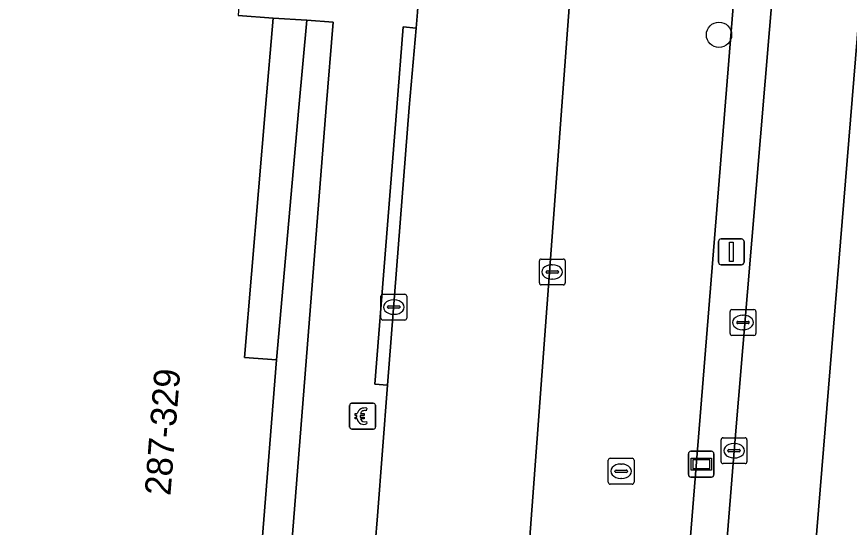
# Model space of a CAD drawing. Extents: x 160856 to 161310, y 384024 to 384878.
# Drawn here: x 161195.66 to 161227.91, y 384233.75 to 384253.51 of the extents above; entities that cross this region are included whole.
import ezdxf

# ---------------------------------------------------------------- set-up
doc = ezdxf.new("R2010")
doc.units = 0
for name, color, linetype in [('IMGEO_Berm_groen', 7, 'Continuous'), ('IMGEO_Betaalautomaat', 7, 'Continuous'), ('IMGEO_Boom', 7, 'Continuous'), ('IMGEO_Kolk', 7, 'Continuous'), ('IMGEO_Lichtmast', 7, 'Continuous'), ('IMGEO_Pand', 7, 'Continuous'), ('IMGEO_Pand_nummerreeks', 7, 'Continuous'), ('IMGEO_Parkeervlak_open', 7, 'Continuous'), ('IMGEO_Rijbaan_lokaal_gesloten', 7, 'Continuous'), ('IMGEO_Rijbaan_lokaal_open', 7, 'Continuous'), ('IMGEO_Rioolput', 7, 'Continuous'), ('IMGEO_Voetpad_open', 7, 'Continuous'), ('IMGEO_Wegwijzer', 7, 'Continuous')]:
    doc.layers.add(name, color=color, linetype=linetype)

msp = doc.modelspace()

# ---------------------------------------------------------------- linework, layer by layer
at = {"layer": 'IMGEO_Berm_groen'}
for points in [[(161229.529, 384268.467), (161229.449, 384267.686), (161229.325, 384266.219), (161224.3, 384204.981)], [(161219.187, 384267.539), (161224.271, 384267.23), (161224.48, 384267.204), (161221.069, 384224.897), (161220.682, 384220.094), (161216.321, 384165.759), (161215.782, 384159.058), (161212.885, 384159.261), (161212.995, 384161.563), (161210.036, 384161.719), (161209.719, 384161.736), (161209.242, 384156.268), (161209.155, 384155.272), (161209.068, 384154.275), (161209.373, 384154.297), (161209.267, 384152.43)], [(161218.789, 384177.498), (161220.294, 384196.951), (161221.806, 384216.321), (161223.443, 384236.712), (161224.98, 384255.032), (161225.162, 384257.276)]]:
    msp.add_lwpolyline(points, dxfattribs=at)
at = {"layer": 'IMGEO_Betaalautomaat'}
for p, q in [((161208.559, 384237.624), (161208.559, 384238.465)), ((161208.559, 384238.465), (161208.559, 384237.624)), ((161208.634, 384238.548), (161209.475, 384238.548)), ((161209.475, 384238.548), (161208.634, 384238.548)), ((161209.558, 384238.474), (161209.558, 384237.633)), ((161209.558, 384237.633), (161209.558, 384238.474)), ((161209.221, 384238.353), (161209.204, 384238.253)), ((161208.842, 384238.012), (161208.842, 384238.08)), ((161208.963, 384238.08), (161208.963, 384238.012)), ((161209.208, 384237.847), (161209.23, 384237.76)), ((161209.484, 384237.549), (161208.643, 384237.549)), ((161208.643, 384237.549), (161209.484, 384237.549))]:
    msp.add_line(p, q, dxfattribs=at)
for points in [[(161208.842, 384238.08), (161208.773, 384238.08), (161208.773, 384238.149), (161208.852, 384238.149)], [(161208.974, 384238.149), (161209.121, 384238.149), (161209.121, 384238.08), (161208.963, 384238.08)], [(161208.847, 384237.943), (161208.773, 384237.943), (161208.773, 384238.012), (161208.842, 384238.012)], [(161208.963, 384238.012), (161209.121, 384238.012), (161209.121, 384237.943), (161208.977, 384237.943)]]:
    msp.add_lwpolyline(points, dxfattribs=at)
for centre, radius, start, end in [((161208.637, 384238.471), 0.0779, 92.4484, 184.2845), ((161208.637, 384238.471), 0.0779, 92.4484, 184.2845), ((161209.481, 384238.471), 0.0779, 2.4484, 94.2845), ((161209.481, 384238.471), 0.0779, 2.4484, 94.2845), ((161209.135, 384238.073), 0.293, 73.014, 165.0139), ((161209.141, 384238.086), 0.179, 69.3236, 159.5683), ((161209.108, 384237.998), 0.267, 191.8096, 297.0389), ((161209.141, 384238.013), 0.179, 202.7625, 291.8693), ((161208.637, 384237.627), 0.0779, 182.4484, 274.2845), ((161208.637, 384237.627), 0.0779, 182.4484, 274.2845), ((161209.481, 384237.627), 0.0779, 272.4484, 4.2845), ((161209.481, 384237.627), 0.0779, 272.4484, 4.2845)]:
    msp.add_arc(centre, radius, start, end, dxfattribs=at)
at = {"layer": 'IMGEO_Boom'}
msp.add_circle((161222.859, 384252.81), 0.489, dxfattribs=at)
at = {"layer": 'IMGEO_Kolk'}
for p, q in [((161215.904, 384243.204), (161215.904, 384244.056)), ((161215.979, 384244.13), (161216.831, 384244.13)), ((161216.392, 384243.91), (161216.417, 384243.91)), ((161216.905, 384244.056), (161216.905, 384243.204)), ((161216.163, 384243.624), (161216.163, 384243.636)), ((161216.601, 384243.587), (161216.203, 384243.587)), ((161216.206, 384243.673), (161216.604, 384243.673)), ((161216.647, 384243.636), (161216.647, 384243.624)), ((161216.415, 384243.35), (161216.39, 384243.35)), ((161216.831, 384243.13), (161215.979, 384243.13)), ((161209.766, 384241.844), (161209.766, 384242.696)), ((161209.841, 384242.77), (161210.693, 384242.77)), ((161210.767, 384242.696), (161210.767, 384241.844)), ((161210.068, 384242.313), (161210.466, 384242.313)), ((161210.254, 384242.55), (161210.279, 384242.55)), ((161210.025, 384242.264), (161210.025, 384242.276)), ((161210.463, 384242.227), (161210.065, 384242.227)), ((161210.277, 384241.99), (161210.252, 384241.99)), ((161210.509, 384242.276), (161210.509, 384242.264)), ((161223.288, 384241.248), (161223.288, 384242.1)), ((161223.363, 384242.174), (161224.215, 384242.174)), ((161224.289, 384242.1), (161224.289, 384241.248)), ((161210.693, 384241.77), (161209.841, 384241.77)), ((161223.547, 384241.668), (161223.547, 384241.68)), ((161223.59, 384241.717), (161223.988, 384241.717)), ((161223.776, 384241.954), (161223.801, 384241.954)), ((161224.031, 384241.68), (161224.031, 384241.668)), ((161223.985, 384241.631), (161223.587, 384241.631)), ((161223.799, 384241.394), (161223.774, 384241.394)), ((161224.215, 384241.174), (161223.363, 384241.174)), ((161222.942, 384236.286), (161222.942, 384237.138)), ((161223.017, 384237.212), (161223.869, 384237.212)), ((161223.943, 384237.138), (161223.943, 384236.286)), ((161223.43, 384236.992), (161223.455, 384236.992)), ((161223.201, 384236.706), (161223.201, 384236.718)), ((161223.639, 384236.669), (161223.241, 384236.669)), ((161223.244, 384236.755), (161223.642, 384236.755)), ((161223.685, 384236.718), (161223.685, 384236.706)), ((161223.869, 384236.212), (161223.017, 384236.212)), ((161223.453, 384236.432), (161223.428, 384236.432))]:
    msp.add_line(p, q, dxfattribs=at)
for points in [[(161215.904, 384243.204), (161215.904, 384244.056)], [(161215.979, 384244.13), (161216.831, 384244.13)], [(161216.905, 384244.056), (161216.905, 384243.204)], [(161216.831, 384243.13), (161215.979, 384243.13)], [(161209.766, 384241.844), (161209.766, 384242.696)], [(161209.841, 384242.77), (161210.693, 384242.77)], [(161210.767, 384242.696), (161210.767, 384241.844)], [(161223.288, 384241.248), (161223.288, 384242.1)], [(161223.363, 384242.174), (161224.215, 384242.174)], [(161224.289, 384242.1), (161224.289, 384241.248)], [(161210.693, 384241.77), (161209.841, 384241.77)], [(161224.215, 384241.174), (161223.363, 384241.174)], [(161222.942, 384236.286), (161222.942, 384237.138)], [(161223.017, 384237.212), (161223.869, 384237.212)], [(161223.943, 384237.138), (161223.943, 384236.286)], [(161223.869, 384236.212), (161223.017, 384236.212)]]:
    msp.add_lwpolyline(points, dxfattribs=at)
for centre, radius, start, end in [((161215.981, 384244.054), 0.0765, 91.552, 178.448), ((161215.981, 384244.054), 0.0765, 91.552, 178.448), ((161216.829, 384244.054), 0.0765, 1.552, 88.448), ((161216.829, 384244.054), 0.0765, 1.552, 88.448), ((161216.203, 384243.633), 0.0403, 85.8775, 175.7526), ((161216.2, 384243.623), 0.0366, 178.938, 274.7102), ((161216.604, 384243.63), 0.043, 264.8664, 352.4533), ((161216.608, 384243.635), 0.0386, 1.7309, 96.639), ((161215.981, 384243.206), 0.0765, 181.552, 268.448), ((161215.981, 384243.206), 0.0765, 181.552, 268.448), ((161216.829, 384243.206), 0.0765, 271.552, 358.448), ((161216.829, 384243.206), 0.0765, 271.552, 358.448), ((161209.843, 384242.694), 0.0765, 91.552, 178.448), ((161209.843, 384242.694), 0.0765, 91.552, 178.448), ((161210.691, 384242.694), 0.0765, 1.552, 88.448), ((161210.691, 384242.694), 0.0765, 1.552, 88.448), ((161210.065, 384242.273), 0.0403, 85.8775, 175.7526), ((161210.47, 384242.275), 0.0386, 1.7309, 96.639), ((161210.062, 384242.263), 0.0366, 178.938, 274.7102), ((161210.466, 384242.27), 0.043, 264.8664, 352.4533), ((161223.365, 384242.098), 0.0765, 91.552, 178.448), ((161223.365, 384242.098), 0.0765, 91.552, 178.448), ((161224.213, 384242.098), 0.0765, 1.552, 88.448), ((161224.213, 384242.098), 0.0765, 1.552, 88.448), ((161209.843, 384241.846), 0.0765, 181.552, 268.448), ((161209.843, 384241.846), 0.0765, 181.552, 268.448), ((161210.691, 384241.846), 0.0765, 271.552, 358.448), ((161210.691, 384241.846), 0.0765, 271.552, 358.448), ((161223.587, 384241.677), 0.0403, 85.8775, 175.7526), ((161223.584, 384241.667), 0.0366, 178.938, 274.7102), ((161223.988, 384241.674), 0.043, 264.8664, 352.4533), ((161223.992, 384241.679), 0.0386, 1.7309, 96.639), ((161223.365, 384241.25), 0.0765, 181.552, 268.448), ((161223.365, 384241.25), 0.0765, 181.552, 268.448), ((161224.213, 384241.25), 0.0765, 271.552, 358.448), ((161224.213, 384241.25), 0.0765, 271.552, 358.448), ((161223.019, 384237.136), 0.0765, 91.552, 178.448), ((161223.019, 384237.136), 0.0765, 91.552, 178.448), ((161223.867, 384237.136), 0.0765, 1.552, 88.448), ((161223.867, 384237.136), 0.0765, 1.552, 88.448), ((161223.241, 384236.715), 0.0403, 85.8775, 175.7526), ((161223.238, 384236.705), 0.0366, 178.938, 274.7102), ((161223.642, 384236.712), 0.043, 264.8664, 352.4533), ((161223.646, 384236.717), 0.0386, 1.7309, 96.639), ((161223.019, 384236.288), 0.0765, 181.552, 268.448), ((161223.019, 384236.288), 0.0765, 181.552, 268.448), ((161223.867, 384236.288), 0.0765, 271.552, 358.448), ((161223.867, 384236.288), 0.0765, 271.552, 358.448)]:
    msp.add_arc(centre, radius, start, end, dxfattribs=at)
for centre, major_axis, ratio, start_param, end_param in [((161216.391, 384243.63), (-0.387, 0.002), 0.722429, 4.712389, 7.853982), ((161216.416, 384243.63), (-0.39, 0.002), 0.717154, 1.570796, 4.712389), ((161210.253, 384242.27), (-0.387, 0.002), 0.722429, 4.712389, 7.853982), ((161210.278, 384242.27), (-0.39, 0.002), 0.717154, 1.570796, 4.712389), ((161223.775, 384241.674), (-0.387, 0.002), 0.722429, 4.712389, 7.853982), ((161223.8, 384241.674), (-0.39, 0.002), 0.717154, 1.570796, 4.712389), ((161223.429, 384236.712), (-0.387, 0.002), 0.722429, 4.712389, 7.853982), ((161223.454, 384236.712), (-0.39, 0.002), 0.717154, 1.570796, 4.712389)]:
    msp.add_ellipse(centre, major_axis=major_axis, ratio=ratio, start_param=start_param, end_param=end_param, dxfattribs=at)
at = {"layer": 'IMGEO_Lichtmast'}
for p, q in [((161222.941, 384244.906), (161223.731, 384244.906)), ((161223.731, 384244.906), (161222.941, 384244.906)), ((161222.841, 384244.006), (161222.841, 384244.806)), ((161222.841, 384244.806), (161222.841, 384244.006)), ((161223.831, 384244.806), (161223.831, 384244.006)), ((161223.831, 384244.006), (161223.831, 384244.806)), ((161223.731, 384243.906), (161222.941, 384243.906)), ((161222.941, 384243.906), (161223.731, 384243.906))]:
    msp.add_line(p, q, dxfattribs=at)
msp.add_lwpolyline([(161223.261, 384244.781), (161223.411, 384244.781), (161223.411, 384244.031), (161223.261, 384244.031), (161223.261, 384244.781)], dxfattribs=at)
for centre, start, end in [((161222.941, 384244.806), 90, 180), ((161222.941, 384244.806), 90, 180), ((161223.731, 384244.806), 0, 90), ((161223.731, 384244.806), 360, 90), ((161222.941, 384244.006), 180, 270), ((161222.941, 384244.006), 180, 270), ((161223.731, 384244.006), 270, 0), ((161223.731, 384244.006), 270, 0)]:
    msp.add_arc(centre, 0.1, start, end, dxfattribs=at)
at = {"layer": 'IMGEO_Pand'}
msp.add_lwpolyline([(161178.951, 384255.419), (161178.514, 384250), (161177.27, 384234.565), (161186.528, 384233.856), (161187.145, 384241.236), (161189.823, 384241.018), (161189.507, 384237.132), (161189.888, 384237.101), (161188.899, 384224.73), (161203.203, 384223.59), (161203.968, 384233.336), (161205.172, 384233.241), (161205.72, 384240.225), (161204.489, 384240.322), (161205.304, 384250), (161205.595, 384253.449), (161204.244, 384253.556)], dxfattribs=at)
at = {"layer": 'IMGEO_Parkeervlak_open'}
for points in [[(161224.48, 384267.204), (161224.271, 384267.23), (161219.187, 384267.539), (161218.083, 384267.609), (161214.925, 384225.194)], [(161215.391, 384225.394), (161221.069, 384224.897), (161224.48, 384267.204)]]:
    msp.add_lwpolyline(points, dxfattribs=at)
at = {"layer": 'IMGEO_Rijbaan_lokaal_gesloten'}
for points in [[(161224.3, 384204.981), (161229.325, 384266.219), (161229.449, 384267.686), (161229.529, 384268.467)], [(161225.162, 384257.276), (161224.98, 384255.032), (161223.443, 384236.712), (161221.806, 384216.321), (161220.294, 384196.951), (161218.789, 384177.498)]]:
    msp.add_lwpolyline(points, dxfattribs=at)
at = {"layer": 'IMGEO_Rijbaan_lokaal_open'}
for points in [[(161215.05, 384278.021), (161215.074, 384278.391), (161213.24, 384278.519), (161213.121, 384277.179), (161212.035, 384265.52), (161212.02, 384265.357), (161211.753, 384262.446), (161211.187, 384253.691), (161211.133, 384253.071), (161210.868, 384250), (161210.029, 384239.243), (161209.635, 384234.186), (161209.458, 384231.971), (161207.958, 384213.205), (161207.369, 384205.837), (161206.188, 384191.059), (161205.858, 384186.962)], [(161214.925, 384225.194), (161218.083, 384267.609), (161219.187, 384267.539)]]:
    msp.add_lwpolyline(points, dxfattribs=at)
at = {"layer": 'IMGEO_Rioolput'}
for p, q in [((161218.571, 384235.491), (161218.571, 384236.343)), ((161218.646, 384236.417), (161219.498, 384236.417)), ((161219.059, 384236.197), (161219.084, 384236.197)), ((161219.572, 384236.343), (161219.572, 384235.491)), ((161218.83, 384235.911), (161218.83, 384235.923)), ((161219.268, 384235.874), (161218.87, 384235.874)), ((161218.873, 384235.96), (161219.271, 384235.96)), ((161219.314, 384235.923), (161219.314, 384235.911)), ((161219.082, 384235.637), (161219.057, 384235.637)), ((161219.498, 384235.417), (161218.646, 384235.417))]:
    msp.add_line(p, q, dxfattribs=at)
for points in [[(161218.571, 384235.491), (161218.571, 384236.343)], [(161218.646, 384236.417), (161219.498, 384236.417)], [(161219.572, 384236.343), (161219.572, 384235.491)], [(161219.498, 384235.417), (161218.646, 384235.417)]]:
    msp.add_lwpolyline(points, dxfattribs=at)
for centre, radius, start, end in [((161218.648, 384236.341), 0.0765, 91.552, 178.448), ((161218.648, 384236.341), 0.0765, 91.552, 178.448), ((161219.496, 384236.341), 0.0765, 1.552, 88.448), ((161219.496, 384236.341), 0.0765, 1.552, 88.448), ((161218.87, 384235.92), 0.0403, 85.8775, 175.7526), ((161218.867, 384235.91), 0.0366, 178.938, 274.7102), ((161219.271, 384235.917), 0.043, 264.8664, 352.4533), ((161219.275, 384235.922), 0.0386, 1.7309, 96.639), ((161218.648, 384235.493), 0.0765, 181.552, 268.448), ((161218.648, 384235.493), 0.0765, 181.552, 268.448), ((161219.496, 384235.493), 0.0765, 271.552, 358.448), ((161219.496, 384235.493), 0.0765, 271.552, 358.448)]:
    msp.add_arc(centre, radius, start, end, dxfattribs=at)
for centre, major_axis, ratio, start_param, end_param in [((161219.058, 384235.917), (-0.387, 0.002), 0.722429, 4.712389, 7.853982), ((161219.083, 384235.917), (-0.39, 0.002), 0.717154, 1.570796, 4.712389)]:
    msp.add_ellipse(centre, major_axis=major_axis, ratio=ratio, start_param=start_param, end_param=end_param, dxfattribs=at)
at = {"layer": 'IMGEO_Voetpad_open'}
for points in [[(161213.121, 384277.179), (161213.24, 384278.519), (161213.412, 384280.458), (161209.303, 384280.318), (161204.911, 384280.464), (161204.963, 384277.713), (161205.02, 384274.053), (161205.145, 384265.777), (161205.289, 384259.645), (161204.63, 384259.631), (161204.244, 384253.556), (161205.595, 384253.449), (161206.896, 384253.371), (161207.915, 384253.294), (161207.655, 384250), (161197.483, 384121.051)], [(161210.635, 384253.113), (161211.133, 384253.071), (161211.187, 384253.691), (161211.753, 384262.446), (161212.02, 384265.357), (161212.035, 384265.52)], [(161205.36, 384187.005), (161206.871, 384205.88), (161207.369, 384205.837), (161207.958, 384213.205), (161207.46, 384213.247), (161208.96, 384232.013), (161209.458, 384231.971), (161209.635, 384234.186), (161210.029, 384239.243), (161209.531, 384239.284), (161210.386, 384250), (161210.635, 384253.113)]]:
    msp.add_lwpolyline(points, dxfattribs=at)
for points in [[(161207.655, 384250), (161207.915, 384253.294), (161206.896, 384253.371), (161206.594, 384250), (161205.72, 384240.225), (161205.172, 384233.241), (161203.674, 384213.741), (161203.125, 384206.757), (161201.526, 384187.487), (161200.976, 384180.488), (161199.379, 384161.266), (161198.825, 384154.208), (161197.28, 384134.771), (161196.728, 384127.745), (161196.213, 384121.151), (161197.483, 384121.051)], [(161205.595, 384253.449), (161205.304, 384250), (161204.489, 384240.322), (161205.72, 384240.225), (161206.594, 384250), (161206.896, 384253.371)], [(161210.029, 384239.243), (161210.868, 384250), (161211.133, 384253.071), (161210.635, 384253.113), (161210.386, 384250), (161209.531, 384239.284)]]:
    msp.add_lwpolyline(points, close=True, dxfattribs=at)
at = {"layer": 'IMGEO_Wegwijzer'}
for p, q in [((161221.675, 384235.789), (161221.675, 384236.589)), ((161221.675, 384236.589), (161221.675, 384235.789)), ((161221.775, 384236.689), (161222.565, 384236.689)), ((161222.565, 384236.689), (161221.775, 384236.689)), ((161222.665, 384236.589), (161222.665, 384235.789)), ((161222.665, 384235.789), (161222.665, 384236.589)), ((161222.565, 384235.689), (161221.775, 384235.689)), ((161221.775, 384235.689), (161222.565, 384235.689))]:
    msp.add_line(p, q, dxfattribs=at)
for points in [[(161221.776, 384236.421), (161222.564, 384236.421), (161222.564, 384235.957), (161221.776, 384235.957), (161221.776, 384236.421)], [(161221.841, 384236.356), (161221.841, 384236.022), (161222.499, 384236.022), (161222.499, 384236.356), (161221.841, 384236.356)]]:
    msp.add_lwpolyline(points, dxfattribs=at)
for centre, start, end in [((161221.775, 384236.589), 90, 180), ((161221.775, 384236.589), 90, 180), ((161222.565, 384236.589), 0, 90), ((161222.565, 384236.589), 360, 90), ((161221.775, 384235.789), 180, 270), ((161221.775, 384235.789), 180, 270), ((161222.565, 384235.789), 270, 0), ((161222.565, 384235.789), 270, 0)]:
    msp.add_arc(centre, 0.1, start, end, dxfattribs=at)

# ---------------------------------------------------------------- texts
at = {"layer": 'IMGEO_Pand_nummerreeks'}
msp.add_text('287-329', height=1, rotation=85.4775, dxfattribs=at).set_placement((161201.617, 384234.953))

doc.saveas('drawing.dxf')
